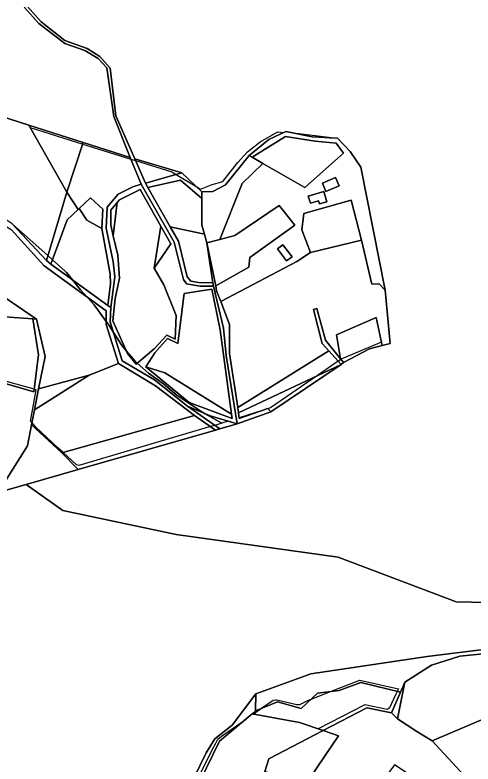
# Model space of a CAD drawing. Extents: x -477304 to -465429, y -1159113 to -1149210.
# Drawn here: x -470880 to -470510, y -1154555 to -1153949 of the extents above; entities that cross this region are included whole.
import ezdxf

# ---------------------------------------------------------------- set-up
doc = ezdxf.new("R2010")
doc.units = 0
for name, color, linetype in [('BPEJ_s', 7, 'Continuous'), ('orna_s', 7, 'Continuous'), ('ostatni_s', 7, 'Continuous'), ('PUPFL_s', 7, 'Continuous'), ('trav_porost_s', 7, 'Continuous')]:
    doc.layers.add(name, color=color, linetype=linetype)

msp = doc.modelspace()

# ---------------------------------------------------------------- linework, layer by layer
at = {"layer": 'BPEJ_s'}
for points in [[(-470944.35, -1153938.55), (-470958.83, -1154009.61), (-470940.38, -1154015.58), (-470868.93, -1154038.48), (-470867.82, -1154040.43), (-470825.36, -1154053.74), (-470786.34, -1154065.97), (-470784.63, -1154066.5), (-470782.68, -1154067.11), (-470753.39, -1154076.29), (-470749.81, -1154078.45), (-470733.14, -1154088.48), (-470730.04, -1154090.34), (-470720.67, -1154086.49), (-470713.02, -1154084.37), (-470711.32, -1154083.09)], [(-470940.38, -1154015.58), (-470868.93, -1154038.48), (-470867.82, -1154040.43), (-470825.36, -1154053.74), (-470786.34, -1154065.97), (-470784.63, -1154066.5), (-470782.68, -1154067.11), (-470753.39, -1154076.29), (-470749.81, -1154078.45), (-470733.14, -1154088.48), (-470730.04, -1154090.34), (-470720.67, -1154086.49), (-470713.02, -1154084.37), (-470711.32, -1154083.09), (-470699.84, -1154068.64), (-470692.19, -1154060.14), (-470682, -1154051.86), (-470667.55, -1154044), (-470662.75, -1154044.36), (-470661.17, -1154043.6), (-470654.33, -1154044.99), (-470650.55, -1154045.27), (-470626.54, -1154048.25), (-470626.11, -1154048.65), (-470619.5, -1154048.99), (-470609.02, -1154059.86), (-470600.62, -1154072.42), (-470580.92, -1154171.93), (-470576.82, -1154214.91), (-470583.17, -1154216.56), (-470583.75, -1154213.92), (-470615.91, -1154227.37), (-470616.58, -1154227.82), (-470618.76, -1154229.32), (-470635.58, -1154240.86), (-470673.5, -1154266.89), (-470698.87, -1154274.98), (-470698.77, -1154275.62), (-470675.65, -1154267.63), (-470673.25, -1154270.22), (-470700.45, -1154279.94), (-470707.69, -1154277.8), (-470712.99, -1154279.49), (-470726.38, -1154271.7), (-470729.17, -1154270.07), (-470749.35, -1154256.69), (-470760.19, -1154247.55), (-470772.3, -1154238.84), (-470781.24, -1154230.93), (-470783.35, -1154229.07), (-470790.04, -1154221.12), (-470793.55, -1154216.95), (-470800.53, -1154205.96), (-470803.53, -1154201.23), (-470805.19, -1154198.9), (-470806.39, -1154197.22), (-470816.07, -1154183.6), (-470820.85, -1154178.36), (-470821.21, -1154177.96), (-470827.12, -1154171.48), (-470833.59, -1154163.57), (-470838.4, -1154157.68), (-470839.44, -1154156.4), (-470849.77, -1154147.23), (-470853.52, -1154143.9), (-470882.12, -1154118.49)], [(-470711.32, -1154083.09), (-470699.84, -1154068.64), (-470692.19, -1154060.14), (-470682, -1154051.86), (-470667.55, -1154044), (-470662.75, -1154044.36), (-470661.17, -1154043.6), (-470654.33, -1154044.99), (-470650.55, -1154045.27), (-470626.54, -1154048.25), (-470626.11, -1154048.65), (-470619.5, -1154048.99), (-470609.02, -1154059.86), (-470600.62, -1154072.42), (-470580.92, -1154171.93), (-470576.82, -1154214.91), (-470583.17, -1154216.56), (-470583.75, -1154213.92), (-470615.91, -1154227.37), (-470616.58, -1154227.82), (-470618.76, -1154229.32), (-470635.58, -1154240.86), (-470673.5, -1154266.89), (-470698.87, -1154274.98), (-470698.77, -1154275.62), (-470675.65, -1154267.63), (-470673.25, -1154270.22), (-470700.45, -1154279.94), (-470707.69, -1154277.8), (-470712.99, -1154279.49), (-470718.56, -1154281.13), (-470722.05, -1154282.16), (-470828.6, -1154313.63), (-470830.31, -1154312.99), (-470841.13, -1154303.08), (-470845.39, -1154299.18), (-470863.24, -1154282.61), (-470866.36, -1154279.19), (-470867.7, -1154277.72), (-470865.26, -1154264.52), (-470863.01, -1154252.37), (-470863.2, -1154252.32), (-470864.3, -1154252.01), (-470864.49, -1154251.96), (-470864.62, -1154251.93), (-470898.82, -1154242.51)], [(-470882.12, -1154118.49), (-470853.52, -1154143.9), (-470849.77, -1154147.23), (-470839.44, -1154156.4), (-470838.4, -1154157.68), (-470833.59, -1154163.57), (-470827.12, -1154171.48), (-470821.21, -1154177.96), (-470820.85, -1154178.36), (-470816.07, -1154183.6), (-470806.39, -1154197.22), (-470805.19, -1154198.9), (-470803.53, -1154201.23), (-470800.53, -1154205.96), (-470793.55, -1154216.95), (-470790.04, -1154221.12), (-470783.35, -1154229.07), (-470781.24, -1154230.93), (-470772.3, -1154238.84), (-470760.19, -1154247.55), (-470749.35, -1154256.69), (-470729.17, -1154270.07), (-470726.38, -1154271.7), (-470712.99, -1154279.49), (-470718.56, -1154281.13), (-470722.05, -1154282.16), (-470828.6, -1154313.63), (-470830.31, -1154312.99), (-470841.13, -1154303.08)], [(-470841.13, -1154303.08), (-470845.39, -1154299.18), (-470863.24, -1154282.61), (-470866.36, -1154279.19), (-470867.7, -1154277.72), (-470865.26, -1154264.52), (-470863.01, -1154252.37), (-470863.2, -1154252.32), (-470864.3, -1154252.01), (-470864.49, -1154251.96), (-470864.62, -1154251.93), (-470898.82, -1154242.51)], [(-470734.18, -1154570.52), (-470720.67, -1154543.32), (-470717.87, -1154538), (-470716.2, -1154534.82), (-470713.23, -1154532.27), (-470693.28, -1154518.5), (-470688.25, -1154514.31), (-470687.43, -1154514.46), (-470680.75, -1154509.85), (-470671.37, -1154503.38), (-470669.12, -1154503.05), (-470668.4, -1154502.95), (-470652.25, -1154506.78), (-470649.7, -1154506.78), (-470642.9, -1154503.38), (-470640.76, -1154502.54), (-470624.92, -1154496.31), (-470601.25, -1154487.01), (-470570.12, -1154494.11), (-470571.11, -1154496.17), (-470571.72, -1154497.43), (-470572.24, -1154498.51), (-470577.45, -1154509.33), (-470578.41, -1154510.16), (-470579.16, -1154510.81), (-470597.38, -1154506.94), (-470635.11, -1154526.36), (-470630.96, -1154527.74), (-470618.44, -1154531.99), (-470658.79, -1154591.23)], [(-470734.18, -1154570.52), (-470720.67, -1154543.32), (-470717.87, -1154538), (-470716.2, -1154534.82), (-470713.23, -1154532.27), (-470693.28, -1154518.5), (-470688.25, -1154514.31), (-470687.43, -1154514.46), (-470680.75, -1154509.85), (-470671.37, -1154503.38), (-470669.12, -1154503.05), (-470668.4, -1154502.95), (-470652.25, -1154506.78), (-470649.7, -1154506.78), (-470642.9, -1154503.38), (-470640.76, -1154502.54), (-470624.92, -1154496.31), (-470601.25, -1154487.01), (-470570.12, -1154494.11), (-470571.11, -1154496.17), (-470571.72, -1154497.43), (-470572.24, -1154498.51), (-470577.45, -1154509.33), (-470578.41, -1154510.16), (-470579.16, -1154510.81), (-470597.38, -1154506.94), (-470635.11, -1154526.36), (-470630.96, -1154527.74), (-470618.44, -1154531.99), (-470658.79, -1154591.23)]]:
    msp.add_lwpolyline(points, dxfattribs=at)
at = {"layer": 'orna_s'}
msp.add_lwpolyline([(-470648.23, -1154123.04), (-470646.47, -1154109.98), (-470608.22, -1154099.21), (-470599.97, -1154131.47), (-470641.24, -1154141.51)], close=True, dxfattribs=at)
at = {"layer": 'ostatni_s'}
for points in [[(-470870.38, -1153942.21), (-470859.08, -1153955.1), (-470839.92, -1153969.94), (-470821.86, -1153976.64), (-470811.63, -1153983.02), (-470803.26, -1153992.43), (-470798.56, -1154031.02), (-470783.32, -1154065.66), (-470774.66, -1154085.35), (-470772.61, -1154088.97), (-470754.6, -1154120.78), (-470747.89, -1154132.34), (-470740.9, -1154161.08), (-470738.02, -1154164.56), (-470731.66, -1154165.63), (-470720.09, -1154165.81), (-470719.65, -1154168.76), (-470730.46, -1154168.72), (-470741.35, -1154166.67), (-470743.91, -1154163.29), (-470751.52, -1154133.13), (-470778.17, -1154086.26), (-470786.9, -1154064.58), (-470800.25, -1154031.4), (-470805.79, -1153992.21), (-470812.94, -1153984.75), (-470823.64, -1153978.12), (-470839.82, -1153972.5), (-470860.93, -1153956.45), (-470872.4, -1153943.38)], [(-470882.32, -1154118.27), (-470854.75, -1154148), (-470851.09, -1154150.86), (-470804.97, -1154184.34), (-470802.65, -1154185.86), (-470803.15, -1154197.48), (-470793.46, -1154228.87), (-470767.23, -1154244.29), (-470740.61, -1154265.51), (-470714.54, -1154283.98), (-470718.02, -1154284.98), (-470734.87, -1154273.21), (-470766.52, -1154249.22), (-470796.41, -1154231.06), (-470806.35, -1154199.55), (-470806.52, -1154188.68), (-470856.45, -1154152.24), (-470883.26, -1154122.96)]]:
    msp.add_lwpolyline(points, dxfattribs=at)
for points in [[(-470709.93, -1154086.73), (-470690.88, -1154063.15), (-470688.4, -1154064.39), (-470679.65, -1154069.44), (-470696.32, -1154085.6), (-470714.54, -1154130.89), (-470724.93, -1154133.49), (-470726.92, -1154126.51), (-470728.99, -1154119.27), (-470729.02, -1154097.74), (-470729.03, -1154092.36), (-470720.19, -1154092.04)], [(-470631.63, -1154085.45), (-470620.86, -1154080.92), (-470618.05, -1154087.59), (-470628.82, -1154092.12)], [(-470641.27, -1154101.64), (-470642.96, -1154095.94), (-470630.49, -1154092.25), (-470628.07, -1154100.41), (-470633.97, -1154102.16), (-470634.7, -1154099.69)], [(-470663.61, -1154135.25), (-470656.16, -1154144.97), (-470660.71, -1154148.26), (-470667.94, -1154138.56)], [(-470626.37, -1154220.8), (-470616.5, -1154231.84), (-470699.45, -1154271.07), (-470700.09, -1154266.8)], [(-470688.25, -1154514.31), (-470714.73, -1154536.37), (-470735.77, -1154579.53), (-470743.92, -1154595.85), (-470749.01, -1154593.3), (-470742.65, -1154578.79), (-470735.89, -1154566.74), (-470725.47, -1154545.83), (-470718.52, -1154534.6), (-470704.51, -1154523.37), (-470685.37, -1154498.14), (-470685.61, -1154511.86)]]:
    msp.add_lwpolyline(points, close=True, dxfattribs=at)
at = {"layer": 'PUPFL_s'}
for points in [[(-470824.94, -1154052.44), (-470868.93, -1154038.48), (-470940.38, -1154015.58), (-470958.83, -1154009.61), (-470944.35, -1153938.55), (-470933.79, -1153886.53), (-470910.13, -1153894.33), (-470887.67, -1153907.85), (-470872.4, -1153943.38), (-470860.93, -1153956.45), (-470839.82, -1153972.5), (-470823.64, -1153978.12), (-470812.94, -1153984.75), (-470805.79, -1153992.21), (-470800.25, -1154031.4), (-470786.9, -1154064.58)], [(-470868.93, -1154038.48), (-470824.94, -1154052.44), (-470838.11, -1154092.65)], [(-470805.59, -1154104.88), (-470806.44, -1154121.87), (-470800.75, -1154148.97), (-470799.4, -1154160.97), (-470802.65, -1154185.86), (-470804.97, -1154184.34), (-470802.79, -1154166.66), (-470803.08, -1154158.82), (-470809.83, -1154122), (-470809.07, -1154106.27), (-470819.11, -1154097.11), (-470828.28, -1154105.79), (-470829.18, -1154106.64), (-470838.11, -1154092.65), (-470824.94, -1154052.44), (-470786.9, -1154064.58), (-470778.17, -1154086.26), (-470784.87, -1154088.33), (-470796.81, -1154094.27)], [(-470774.66, -1154085.35), (-470783.32, -1154065.66), (-470745.13, -1154077.15)], [(-470774.66, -1154085.35), (-470745.13, -1154077.15), (-470729.03, -1154092.36), (-470729.02, -1154097.74), (-470746.33, -1154083.02), (-470772.61, -1154088.97)], [(-470726.92, -1154126.51), (-470754.6, -1154120.78), (-470772.61, -1154088.97), (-470746.33, -1154083.02), (-470729.02, -1154097.74), (-470728.99, -1154119.27)], [(-470809.07, -1154106.27), (-470809.83, -1154122), (-470821.94, -1154115.36), (-470828.28, -1154105.79), (-470819.11, -1154097.11)], [(-470802.51, -1154107.15), (-470797.57, -1154101.11), (-470800.66, -1154128.04), (-470802.67, -1154119.34)], [(-470767.5, -1154154.09), (-470762.24, -1154120.22), (-470754.24, -1154134.38)], [(-470754.6, -1154120.78), (-470726.92, -1154126.51), (-470724.93, -1154133.49), (-470720.09, -1154165.81), (-470731.66, -1154165.63), (-470738.02, -1154164.56), (-470740.9, -1154161.08), (-470747.89, -1154132.34)], [(-470636.17, -1154186.62), (-470629.03, -1154212.26), (-470616.89, -1154227.43), (-470614.48, -1154230.45), (-470616.5, -1154231.84), (-470626.37, -1154220.8), (-470631.69, -1154214.85), (-470638.7, -1154187.44)], [(-470888.66, -1154193.35), (-470865.69, -1154195.02), (-470861.04, -1154224.04), (-470864.88, -1154253.98), (-470898.55, -1154244.45), (-470904.59, -1154200.33)], [(-470593.61, -1154219.27), (-470614.48, -1154230.45), (-470616.89, -1154227.43), (-470620.07, -1154207.9), (-470588.15, -1154194.01), (-470583.17, -1154216.56)], [(-470796.41, -1154231.06), (-470766.52, -1154249.22), (-470734.87, -1154273.21), (-470842.36, -1154303.43), (-470866.66, -1154280.73), (-470864.28, -1154268.54), (-470820.18, -1154240.45)], [(-470758.98, -1154238.67), (-470705.03, -1154272.09), (-470704.55, -1154275.62), (-470739.31, -1154262.67), (-470774.26, -1154233.86)], [(-470673.25, -1154270.22), (-470675.65, -1154267.63), (-470698.77, -1154275.62), (-470699.45, -1154271.07), (-470616.5, -1154231.84)], [(-470864.28, -1154268.54), (-470860.99, -1154251.65), (-470820.18, -1154240.45)], [(-470714.54, -1154283.98), (-470740.61, -1154265.51), (-470722.3, -1154273.47), (-470700.45, -1154279.94)], [(-470718.02, -1154284.98), (-470828.98, -1154316.78), (-470842.36, -1154303.43), (-470734.87, -1154273.21)], [(-470828.98, -1154316.78), (-470871.06, -1154328.84), (-470897.05, -1154336.29), (-470887.88, -1154325.87), (-470869.95, -1154297.63), (-470866.66, -1154280.73), (-470842.36, -1154303.43)], [(-470543.41, -1154474.9), (-470564.86, -1154488.76), (-470568.37, -1154496.83), (-470600.52, -1154489.04), (-470618.1, -1154495.5), (-470635.47, -1154497.57), (-470648.78, -1154510.06), (-470667.94, -1154504.55), (-470685.61, -1154511.86), (-470685.37, -1154498.14), (-470640.82, -1154482.01), (-470547.01, -1154468.06), (-470494.82, -1154461.36), (-470469.56, -1154458.87), (-470452.53, -1154460.7), (-470433.16, -1154465.61), (-470416.31, -1154481.45), (-470435.37, -1154469.95), (-470469.47, -1154462.45), (-470520.34, -1154467.78)], [(-470542.75, -1154536.23), (-470555.35, -1154528.5), (-470570.87, -1154518.41), (-470564.86, -1154488.76), (-470543.41, -1154474.9), (-470520.34, -1154467.78), (-470469.47, -1154462.45), (-470435.37, -1154469.95), (-470416.31, -1154481.45), (-470473.26, -1154512.61), (-470490.37, -1154513.88)], [(-470481.1, -1154551.69), (-470485.05, -1154571.97), (-470517.03, -1154564.19), (-470542.75, -1154536.23), (-470490.37, -1154513.88), (-470473.26, -1154512.61), (-470416.31, -1154481.45), (-470396.1, -1154501.91), (-470406.24, -1154507.08), (-470479.26, -1154545.09)], [(-470630.96, -1154527.74), (-470650.1, -1154521.38), (-470688.25, -1154514.31), (-470685.61, -1154511.86), (-470667.94, -1154504.55), (-470648.78, -1154510.06), (-470635.47, -1154497.57), (-470618.1, -1154495.5), (-470600.52, -1154489.04), (-470568.37, -1154496.83), (-470575.68, -1154513.6), (-470595.68, -1154509.4)], [(-470564.86, -1154488.76), (-470570.87, -1154518.41), (-470575.68, -1154513.6), (-470568.37, -1154496.83)], [(-470658.79, -1154591.23), (-470618.44, -1154531.99), (-470630.96, -1154527.74), (-470595.68, -1154509.4), (-470575.68, -1154513.6), (-470570.87, -1154518.41), (-470555.35, -1154528.5), (-470542.75, -1154536.23), (-470517.03, -1154564.19), (-470528.81, -1154571.31), (-470542.01, -1154564.52), (-470558.1, -1154565.46), (-470573.37, -1154555.61), (-470583.37, -1154569.06)]]:
    msp.add_lwpolyline(points, close=True, dxfattribs=at)
for points in [[(-470614.48, -1154230.45), (-470593.61, -1154219.27), (-470583.17, -1154216.56), (-470576.82, -1154214.91), (-470580.92, -1154171.93), (-470600.62, -1154072.42), (-470609.02, -1154059.86), (-470619.5, -1154048.99), (-470639.79, -1154047.94), (-470661.17, -1154043.6), (-470674.83, -1154050.16), (-470690.88, -1154063.15), (-470709.93, -1154086.73), (-470720.19, -1154092.04), (-470729.03, -1154092.36), (-470745.13, -1154077.15), (-470783.32, -1154065.66), (-470798.56, -1154031.02), (-470803.26, -1153992.43), (-470811.63, -1153983.02), (-470821.86, -1153976.64), (-470839.92, -1153969.94), (-470859.08, -1153955.1), (-470870.38, -1153942.21)], [(-470931.14, -1154148.61), (-470862.81, -1154195.23), (-470865.69, -1154195.02), (-470888.66, -1154193.35)], [(-470898.55, -1154244.45), (-470864.88, -1154253.98), (-470861.04, -1154224.04), (-470865.69, -1154195.02), (-470862.81, -1154195.23), (-470855.86, -1154225.36), (-470860.99, -1154251.65), (-470864.28, -1154268.54), (-470866.66, -1154280.73), (-470869.95, -1154297.63), (-470887.88, -1154325.87)], [(-470113.33, -1154495.5), (-470179.73, -1154503.98), (-470282.9, -1154517.54), (-470360.04, -1154471.52), (-470406.94, -1154433.53), (-470474.05, -1154424.76), (-470523.48, -1154423.81), (-470618.82, -1154387.8), (-470749.94, -1154369.32), (-470841.32, -1154350.08), (-470871.06, -1154328.84), (-470828.98, -1154316.78), (-470718.02, -1154284.98), (-470714.54, -1154283.98), (-470700.45, -1154279.94), (-470673.25, -1154270.22), (-470616.5, -1154231.84), (-470614.48, -1154230.45)], [(-470897.05, -1154336.29), (-470871.06, -1154328.84), (-470841.32, -1154350.08), (-470749.94, -1154369.32), (-470618.82, -1154387.8), (-470523.48, -1154423.81), (-470474.05, -1154424.76), (-470406.94, -1154433.53), (-470360.04, -1154471.52), (-470282.9, -1154517.54), (-470361.34, -1154528.1), (-470396.1, -1154501.91), (-470416.31, -1154481.45), (-470433.16, -1154465.61), (-470452.53, -1154460.7), (-470469.56, -1154458.87), (-470494.82, -1154461.36), (-470547.01, -1154468.06), (-470640.82, -1154482.01), (-470685.37, -1154498.14), (-470704.51, -1154523.37), (-470718.52, -1154534.6), (-470725.47, -1154545.83), (-470735.89, -1154566.74)]]:
    msp.add_lwpolyline(points, dxfattribs=at)
at = {"layer": 'trav_porost_s'}
for points in [[(-470882.32, -1154118.27), (-470903.74, -1154104.32), (-470953.57, -1154079.94), (-470940.38, -1154015.58), (-470868.93, -1154038.48), (-470838.11, -1154092.65), (-470854.75, -1154148)], [(-470637.31, -1154051.41), (-470661.5, -1154047.75), (-470688.4, -1154064.39), (-470690.88, -1154063.15), (-470674.83, -1154050.16), (-470661.17, -1154043.6), (-470639.79, -1154047.94), (-470619.5, -1154048.99), (-470609.02, -1154059.86), (-470600.62, -1154072.42), (-470580.92, -1154171.93), (-470585.6, -1154166.75), (-470591.63, -1154167.12), (-470599.97, -1154131.47), (-470608.22, -1154099.21), (-470646.47, -1154109.98), (-470648.23, -1154123.04), (-470641.24, -1154141.51), (-470652.22, -1154148.83), (-470713.68, -1154181.1), (-470717.09, -1154172.32), (-470717.76, -1154168.23), (-470690.99, -1154153.33), (-470690.33, -1154145.43), (-470653.86, -1154119.28), (-470666.56, -1154103.55), (-470702.26, -1154127.81), (-470714.54, -1154130.89), (-470696.32, -1154085.6), (-470679.65, -1154069.44), (-470645.88, -1154088.9), (-470614.58, -1154061.07), (-470620.35, -1154053.15)], [(-470620.35, -1154053.15), (-470614.58, -1154061.07), (-470645.88, -1154088.9), (-470679.65, -1154069.44), (-470688.4, -1154064.39), (-470661.5, -1154047.75), (-470637.31, -1154051.41)], [(-470855.86, -1154225.36), (-470862.81, -1154195.23), (-470931.14, -1154148.61), (-470963.33, -1154128.43), (-470954.4, -1154084.07), (-470913.89, -1154103.96), (-470883.26, -1154122.96), (-470856.45, -1154152.24), (-470806.52, -1154188.68), (-470806.35, -1154199.55), (-470796.41, -1154231.06), (-470820.18, -1154240.45), (-470860.99, -1154251.65)], [(-470631.63, -1154085.45), (-470628.82, -1154092.12), (-470618.05, -1154087.59), (-470620.86, -1154080.92)], [(-470800.75, -1154148.97), (-470806.44, -1154121.87), (-470805.59, -1154104.88), (-470796.81, -1154094.27), (-470784.87, -1154088.33), (-470778.17, -1154086.26), (-470751.52, -1154133.13), (-470743.91, -1154163.29), (-470741.35, -1154166.67), (-470730.46, -1154168.72), (-470719.65, -1154168.76), (-470711.51, -1154202.69), (-470709.38, -1154224.74), (-470700.45, -1154279.94), (-470722.3, -1154273.47), (-470740.61, -1154265.51), (-470767.23, -1154244.29), (-470793.46, -1154228.87), (-470803.15, -1154197.48), (-470802.65, -1154185.86), (-470799.4, -1154160.97)], [(-470829.18, -1154106.64), (-470838.06, -1154115.05), (-470851.09, -1154150.86), (-470854.75, -1154148), (-470838.11, -1154092.65)], [(-470802.67, -1154119.34), (-470800.66, -1154128.04), (-470797.08, -1154143.54), (-470795.57, -1154162.17), (-470799.26, -1154178.66), (-470801.09, -1154196.66), (-470789.19, -1154223), (-470782.22, -1154231.78), (-470767.69, -1154219.15), (-470757.46, -1154208.35), (-470750.74, -1154211.44), (-470749.92, -1154192.36), (-470759.74, -1154167.67), (-470767.5, -1154154.09), (-470754.24, -1154134.38), (-470762.24, -1154120.22), (-470778.96, -1154090.6), (-470795.7, -1154098.82), (-470797.57, -1154101.11), (-470802.51, -1154107.15)], [(-470801.09, -1154196.66), (-470799.26, -1154178.66), (-470795.57, -1154162.17), (-470797.08, -1154143.54), (-470800.66, -1154128.04), (-470797.57, -1154101.11), (-470795.7, -1154098.82), (-470778.96, -1154090.6), (-470762.24, -1154120.22), (-470767.5, -1154154.09), (-470759.74, -1154167.67), (-470749.92, -1154192.36), (-470750.74, -1154211.44), (-470757.46, -1154208.35), (-470767.69, -1154219.15), (-470782.22, -1154231.78), (-470789.19, -1154223)], [(-470633.97, -1154102.16), (-470628.07, -1154100.41), (-470630.49, -1154092.25), (-470642.96, -1154095.94), (-470641.27, -1154101.64), (-470634.7, -1154099.69)], [(-470851.09, -1154150.86), (-470838.06, -1154115.05), (-470829.18, -1154106.64), (-470828.28, -1154105.79), (-470821.94, -1154115.36), (-470809.83, -1154122), (-470803.08, -1154158.82), (-470802.79, -1154166.66), (-470804.97, -1154184.34)], [(-470653.86, -1154119.28), (-470690.33, -1154145.43), (-470690.99, -1154153.33), (-470717.76, -1154168.23), (-470724.93, -1154133.49), (-470714.54, -1154130.89), (-470702.26, -1154127.81), (-470666.56, -1154103.55)], [(-470583.17, -1154216.56), (-470588.15, -1154194.01), (-470620.07, -1154207.9), (-470616.89, -1154227.43), (-470629.03, -1154212.26), (-470636.17, -1154186.62), (-470638.7, -1154187.44), (-470631.69, -1154214.85), (-470626.37, -1154220.8), (-470700.09, -1154266.8), (-470706.6, -1154223.13), (-470706.64, -1154199.75), (-470713.68, -1154181.1), (-470652.22, -1154148.83), (-470641.24, -1154141.51), (-470599.97, -1154131.47), (-470591.63, -1154167.12), (-470585.6, -1154166.75), (-470580.92, -1154171.93), (-470576.82, -1154214.91)], [(-470699.45, -1154271.07), (-470698.77, -1154275.62), (-470675.65, -1154267.63), (-470673.25, -1154270.22), (-470700.45, -1154279.94), (-470709.38, -1154224.74), (-470711.51, -1154202.69), (-470719.65, -1154168.76), (-470720.09, -1154165.81), (-470724.93, -1154133.49), (-470717.76, -1154168.23), (-470717.09, -1154172.32), (-470713.68, -1154181.1), (-470706.64, -1154199.75), (-470706.6, -1154223.13), (-470700.09, -1154266.8)], [(-470667.94, -1154138.56), (-470660.71, -1154148.26), (-470656.16, -1154144.97), (-470663.61, -1154135.25)], [(-470743.41, -1154174.43), (-470720.87, -1154171.14), (-470714.28, -1154203.8), (-470705.03, -1154272.09), (-470758.98, -1154238.67), (-470774.26, -1154233.86), (-470767.06, -1154222.43), (-470756.86, -1154211), (-470748.4, -1154215.07)], [(-470756.86, -1154211), (-470767.06, -1154222.43), (-470774.26, -1154233.86), (-470739.31, -1154262.67), (-470704.55, -1154275.62), (-470705.03, -1154272.09), (-470714.28, -1154203.8), (-470720.87, -1154171.14), (-470743.41, -1154174.43), (-470748.4, -1154215.07)], [(-470678.03, -1154560.84), (-470655.51, -1154568.1), (-470676.57, -1154606), (-470697.37, -1154589.79), (-470707.41, -1154598.22), (-470710.54, -1154648.45), (-470755.64, -1154619.01), (-470743.92, -1154595.85), (-470735.77, -1154579.53), (-470714.73, -1154536.37), (-470688.25, -1154514.31), (-470650.1, -1154521.38), (-470630.96, -1154527.74), (-470674.83, -1154550.75)], [(-470655.51, -1154568.1), (-470678.03, -1154560.84), (-470674.83, -1154550.75), (-470630.96, -1154527.74), (-470618.44, -1154531.99), (-470658.79, -1154591.23), (-470661.56, -1154595.3), (-470662.93, -1154595.21)]]:
    msp.add_lwpolyline(points, close=True, dxfattribs=at)

doc.saveas('drawing.dxf')
